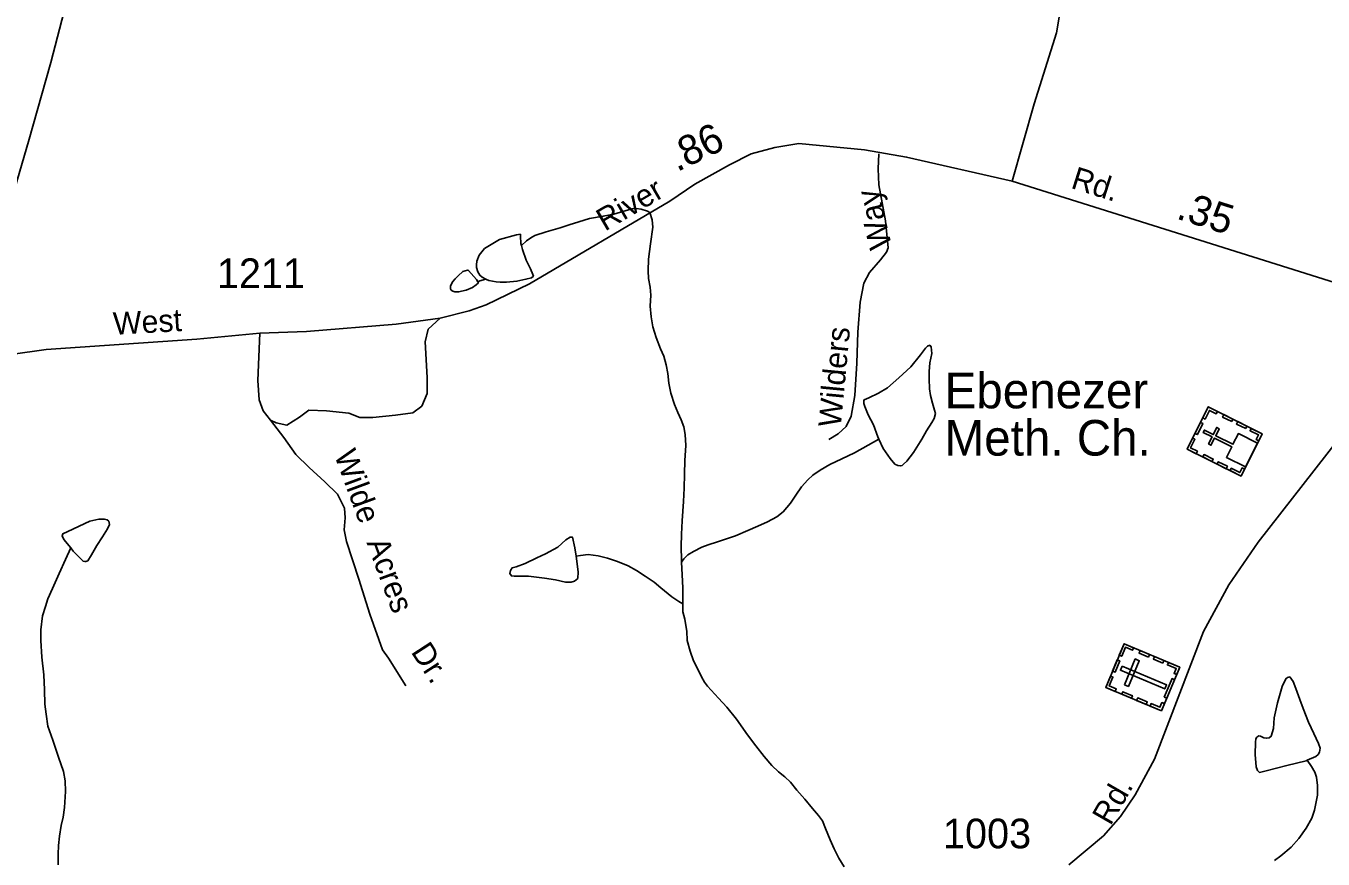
# Model space of a CAD drawing. Extents: x 2126262 to 2293712, y 749403 to 919119.
# Drawn here: x 2173628 to 2179097, y 862084 to 865595 of the extents above; entities that cross this region are included whole.
import ezdxf

# ---------------------------------------------------------------- set-up
doc = ezdxf.new("R2010")
doc.units = 0
for name, color, linetype in [('Exist Cultural Cemetery CELL', 7, 'Continuous'), ('Exist Cultural Church with Cemetery CELL', 7, 'Continuous'), ('Exist Cultural Church with Cemetery Label', 7, 'Continuous'), ('Exist Hydrographic Misc Water Feature', 7, 'Continuous'), ('Exist Road Non-System Type 51', 7, 'Continuous'), ('Exist Road Non-System Type 51 Label', 7, 'Continuous'), ('Exist Road Secondary Mileage Hundredths English Label', 7, 'Continuous'), ('Exist Road Secondary Type 51 Attributed', 7, 'Continuous'), ('Exist Road Secondary Type 51 Label', 7, 'Continuous'), ('Exist Road Secondary Type 51 Number Label', 7, 'Continuous')]:
    doc.layers.add(name, color=color, linetype=linetype)

msp = doc.modelspace()

# ---------------------------------------------------------------- linework, layer by layer
at = {"layer": 'Exist Cultural Cemetery CELL'}
for points in [[(2178180.5, 862807.3), (2178257.7, 862990.8), (2178492.4, 862892.1), (2178415.2, 862708.6)], [(2178297.7, 862974.1), (2178293.3, 862963.6), (2178263.6, 862976.1), (2178247.9, 862938.7), (2178237.6, 862943), (2178257.7, 862990.9)], [(2178360.6, 862935.2), (2178320.7, 862952), (2178325.1, 862962.5), (2178365, 862945.7)], [(2178209.2, 862875.6), (2178229.3, 862923.4), (2178239.8, 862918.9), (2178219.7, 862871.2)], [(2178259, 862818.5), (2178276.2, 862811.3), (2178321.9, 862919.8), (2178304.7, 862927.1)], [(2178421.4, 862909.6), (2178381.4, 862926.4), (2178385.8, 862936.9), (2178425.8, 862920.1)], [(2178479.5, 862861.6), (2178468.9, 862866), (2178477.5, 862886.3), (2178440.2, 862902), (2178444.5, 862912.2), (2178492.4, 862892.1)], [(2178220.4, 862790.5), (2178224.8, 862801), (2178195.1, 862813.5), (2178210.9, 862850.8), (2178200.6, 862855.2), (2178180.5, 862807.3)], [(2178249.8, 862896.4), (2178242.5, 862879.2), (2178429.4, 862800.6), (2178436.7, 862817.8)], [(2178426.9, 862766), (2178459.8, 862844.2), (2178470.3, 862839.8), (2178437.4, 862761.6)], [(2178288.7, 862761.7), (2178248.8, 862778.5), (2178253.2, 862789), (2178293.2, 862772.2)], [(2178350.7, 862735.7), (2178310.8, 862752.5), (2178315.2, 862763), (2178355.1, 862746.2)], [(2178428, 862739.1), (2178417.4, 862743.5), (2178408.8, 862723.3), (2178371.6, 862738.9), (2178367.3, 862728.7), (2178415.1, 862708.5)]]:
    msp.add_lwpolyline(points, close=True, dxfattribs=at)
at = {"layer": 'Exist Cultural Church with Cemetery CELL'}
for points in [[(2178523.3, 863811.5), (2178612.4, 863989.5), (2178840.1, 863875.7), (2178751.1, 863697.6)], [(2178651.2, 863970.2), (2178646.1, 863960.1), (2178617.3, 863974.5), (2178599.2, 863938.2), (2178589.2, 863943.2), (2178612.4, 863989.6)], [(2178711.4, 863927.3), (2178672.7, 863946.7), (2178677.8, 863956.9), (2178716.5, 863937.5)], [(2178556.5, 863877.7), (2178579.7, 863924.1), (2178589.9, 863919), (2178566.7, 863872.6)], [(2178770.3, 863736.2), (2178820.5, 863836.5), (2178739.5, 863877), (2178716.8, 863831.6), (2178643.9, 863868), (2178658.6, 863897.5), (2178648.8, 863902.5), (2178634, 863872.9), (2178596.3, 863891.9), (2178591.1, 863881.5), (2178628.9, 863862.6), (2178614.1, 863833), (2178623.9, 863828), (2178638.7, 863857.6), (2178711.6, 863821.2), (2178689.3, 863776.7)], [(2178770.4, 863897.8), (2178731.7, 863917.2), (2178736.8, 863927.4), (2178775.5, 863908)], [(2178825.3, 863846), (2178815, 863851.2), (2178824.9, 863870.9), (2178788.7, 863888.9), (2178793.7, 863898.9), (2178840.1, 863875.7)], [(2178562.1, 863792.1), (2178567.2, 863802.3), (2178538.4, 863816.7), (2178556.5, 863852.9), (2178546.6, 863857.9), (2178523.3, 863811.5)], [(2178628.4, 863758.9), (2178589.7, 863778.3), (2178594.8, 863788.5), (2178633.5, 863769.1)], [(2178688.5, 863728.9), (2178649.8, 863748.2), (2178654.9, 863758.4), (2178693.6, 863739)], [(2178765.8, 863727.2), (2178755.6, 863732.4), (2178745.7, 863712.7), (2178709.6, 863730.8), (2178704.6, 863720.8), (2178751, 863697.6)]]:
    msp.add_lwpolyline(points, close=True, dxfattribs=at)
at = {"layer": 'Exist Hydrographic Misc Water Feature'}
for points in [[(2175717, 864669.2), (2175738.8, 864689.3), (2175756.8, 864701.4), (2175772.8, 864711.5), (2175820.6, 864727.7), (2175880.4, 864744), (2175918.4, 864756.2), (2175958.4, 864768.5), (2176004.3, 864782.8), (2176062.1, 864793), (2176106, 864801.3), (2176158.1, 864817.5), (2176184.1, 864823.7), (2176200.1, 864825.8), (2176222.1, 864821.9), (2176248.1, 864814.1), (2176258, 864808.1), (2176268.2, 864778.2), (2176270.3, 864746.3), (2176260.8, 864676.1), (2176253, 864612.2), (2176251.4, 864562.1), (2176253.4, 864530.1), (2176259.8, 864494.3), (2176262.1, 864460.2), (2176260.2, 864414.2), (2176264.5, 864368.2), (2176270.9, 864326.3), (2176285, 864282.4), (2176303.3, 864234.6), (2176317.2, 864202.6), (2176327.5, 864166.7), (2176333.8, 864130.7), (2176338.1, 864088.8), (2176346.3, 864046.8), (2176362.5, 863998.9), (2176376.9, 863965), (2176390.8, 863935.1), (2176401.1, 863905.1), (2176407.2, 863873.3), (2176409.5, 863827.2), (2176405.8, 863763.2), (2176403.9, 863705.2), (2176402.5, 863647.2), (2176400.9, 863591.2), (2176395.3, 863509.2), (2176391.4, 863453.2), (2176389.8, 863401.2), (2176392.1, 863343.3), (2176392.3, 863335.3)], [(2175717, 864669.2), (2175714.8, 864677.2), (2175712.7, 864709), (2175712.5, 864717), (2175696.7, 864715), (2175624.7, 864694.6), (2175596.9, 864678.5), (2175561, 864656.2), (2175539.2, 864628.2), (2175529.2, 864604.1), (2175527.6, 864588.1), (2175527.6, 864576.1), (2175533.5, 864558.1), (2175541.7, 864544.2), (2175551.8, 864536.3), (2175566.6, 864528.1), (2175569.8, 864526.3)], [(2175569.8, 864526.3), (2175579.8, 864522.4), (2175609.8, 864516.6), (2175627.8, 864514.7), (2175653.9, 864514.9), (2175697.7, 864519.1), (2175735.9, 864527.3), (2175759.9, 864533.4), (2175767.5, 864539.5), (2175765.6, 864547.5), (2175755.6, 864571.4), (2175737.3, 864607.2), (2175721.1, 864653.2), (2175717, 864669.2)], [(2175533.7, 864516.2), (2175527.8, 864526), (2175493.5, 864563.9), (2175489.6, 864565.9), (2175469.5, 864559.8), (2175449.8, 864541.6), (2175437.7, 864529.6), (2175427.7, 864517.6), (2175418.1, 864499.5), (2175418.1, 864487.5), (2175420.1, 864481.5), (2175428.1, 864477.5), (2175436.1, 864473.5), (2175452.1, 864473.7), (2175484.1, 864481.9), (2175510.1, 864492), (2175525.7, 864504.1), (2175535.8, 864512.2), (2175533.7, 864516.2)], [(2175533.7, 864516.2), (2175541.7, 864520.2), (2175566.6, 864528.1), (2175569.8, 864526.3)], [(2177223.1, 863853.8), (2177219, 863863.7), (2177200.8, 863913.6), (2177178.6, 863955.5), (2177164.3, 863991.4), (2177160.4, 864003.5), (2177160.4, 864015.4), (2177162, 864019.5), (2177182.1, 864027.5), (2177222.1, 864047.8), (2177259.8, 864069.9), (2177307.6, 864112.1), (2177359.3, 864158.5), (2177399.1, 864208.6), (2177420.8, 864236.8), (2177428.8, 864244.8), (2177438.8, 864248.8), (2177444.8, 864243), (2177447, 864214.9), (2177439.3, 864174.9), (2177435.6, 864138.9), (2177435.6, 864106.9), (2177437.8, 864064.9), (2177442.1, 864037), (2177450.3, 864005), (2177458.3, 863975.1), (2177462.2, 863961.1), (2177456.5, 863941), (2177446.6, 863923), (2177424.7, 863888.9), (2177405, 863852.7), (2177369.3, 863796.6), (2177341.4, 863760.5), (2177327.5, 863748.4), (2177321.8, 863742.3), (2177315.8, 863740.4), (2177303.7, 863742.2), (2177291.6, 863748.2), (2177271.5, 863772.1), (2177241.4, 863813.9), (2177223.1, 863853.8)], [(2177223.1, 863853.8), (2177179.2, 863827.5), (2177121.6, 863795.2), (2177067.5, 863770.9), (2177017.9, 863746.6), (2176975.8, 863722.4), (2176946.1, 863702.2), (2176924, 863682.1), (2176898.3, 863652), (2176874.5, 863617.9), (2176850.8, 863583.8), (2176820.8, 863547.6), (2176793.1, 863525.5), (2176755, 863505.2), (2176713.4, 863487), (2176671.3, 863468.8), (2176619.5, 863446.5), (2176543.8, 863420.1), (2176503.8, 863407.9), (2176477.8, 863397.7), (2176442.1, 863379.5), (2176418.1, 863365.4), (2176402.1, 863349.3), (2176392.3, 863335.3)], [(2173816.6, 863394.8), (2173788.3, 863430.6), (2173780.3, 863446.6), (2173784.2, 863454.6), (2173804.1, 863464.8), (2173897.8, 863507.2), (2173935.7, 863515.5), (2173959.7, 863515.6), (2173969.8, 863513.7), (2173977.8, 863507.6), (2173980, 863493.8), (2173972, 863475.7), (2173950.3, 863441.5), (2173926.5, 863405.4), (2173904.8, 863365.3), (2173888.8, 863341.2), (2173880.8, 863337.1), (2173876.9, 863337.1), (2173868.9, 863339.1), (2173826.4, 863380.9), (2173816.6, 863394.8)], [(2173816.6, 863394.8), (2173794.9, 863346.8), (2173767.4, 863286.6), (2173739.5, 863224.5), (2173719.8, 863180.4), (2173710, 863148.3), (2173698.3, 863108.2), (2173690.5, 863050.3), (2173690.7, 863004.2), (2173695, 862934.2), (2173703.6, 862860.4), (2173706.1, 862796.4), (2173708.3, 862736.4), (2173712.6, 862694.4), (2173720.8, 862644.5), (2173741.1, 862584.6), (2173765.5, 862512.8), (2173785.8, 862453), (2173794, 862413), (2173794.2, 862369), (2173790.8, 862301), (2173784.8, 862260.9), (2173777, 862224.9), (2173769.2, 862180.9), (2173765.5, 862140.9), (2173763.7, 862104.9), (2173764.1, 862058.8)], [(2175948.3, 863360.7), (2175942, 863394.7), (2175931.7, 863440.7), (2175921.9, 863440.6), (2175903.8, 863428.5), (2175870, 863398.4), (2175818.1, 863370.1), (2175782.2, 863353.9), (2175732.2, 863329.6), (2175694.5, 863315.4), (2175678.5, 863311.3), (2175670.5, 863299.2), (2175668.6, 863287.2), (2175674.8, 863277.3), (2175686.9, 863275.3), (2175700.8, 863275.4), (2175746.8, 863275.6), (2175814.8, 863268), (2175860.8, 863260.4), (2175902.8, 863250.5), (2175926.8, 863250.7), (2175940.7, 863254.8), (2175954.9, 863266.8), (2175956.5, 863294.8), (2175948.3, 863360.7)], [(2175948.3, 863360.7), (2175966, 863362.9), (2175997.9, 863367), (2176040, 863361.2), (2176080.4, 863351.5), (2176122.2, 863337.8), (2176166.3, 863320), (2176202.6, 863300.2), (2176238.5, 863276.3), (2176276.8, 863250.6), (2176304.7, 863226.7), (2176351, 863189.1), (2176381, 863169.3), (2176397.4, 863159.4)], [(2176392.3, 863335.3), (2176394.5, 863281.3), (2176396.8, 863227.3), (2176397, 863167.4), (2176397.4, 863159.4)], [(2176397.4, 863159.4), (2176397.4, 863125.3), (2176405.6, 863095.4), (2176409.9, 863067.5), (2176413.8, 863043.5), (2176416, 863005.5), (2176428.3, 862959.5), (2176442.5, 862919.7), (2176460.7, 862883.8), (2176476.7, 862851.8), (2176489, 862829.9), (2176501.1, 862812), (2176547.3, 862762.3), (2176583.6, 862724.5), (2176623.8, 862672.7), (2176670.3, 862607.1), (2176704.6, 862561.2), (2176740.8, 862515.4), (2176772.8, 862477.7), (2176801.1, 862451.7), (2176827, 862430), (2176851.4, 862408.1), (2176877.6, 862374.2), (2176911.5, 862336.5), (2176943.8, 862296.6), (2176970.1, 862266.8), (2176986.1, 862244.9), (2176998.4, 862212.9), (2177018.5, 862165.1), (2177034.9, 862127.1), (2177055, 862087.2), (2177077.3, 862051.5)], [(2179030, 862500.2), (2179025.9, 862498.3), (2178944.3, 862477.8), (2178856.6, 862455.3), (2178828.5, 862449.1), (2178820.5, 862457.1), (2178814.3, 862473.1), (2178810, 862524.9), (2178811.9, 862577), (2178813.7, 862591), (2178817.6, 862597), (2178825.6, 862603.1), (2178833.6, 862601.1), (2178847.6, 862595.2), (2178857.6, 862593.2), (2178869.5, 862595.3), (2178877.5, 862601.3), (2178887.5, 862633.4), (2178891.2, 862679.4), (2178904.8, 862741.5), (2178924.4, 862811.5), (2178940.2, 862843.7), (2178946.4, 862849.6), (2178956.2, 862851.7), (2178970.4, 862831.8), (2178982.5, 862802), (2178998.9, 862756), (2179013, 862718.1), (2179035.4, 862660.3), (2179057.5, 862612.4), (2179077.8, 862570.5), (2179083.8, 862550.6), (2179082.1, 862534.6), (2179076, 862524.5), (2179066.1, 862516.4), (2179030, 862500.2)], [(2179030, 862500.2), (2179048.3, 862474.4), (2179062.2, 862450.4), (2179068.6, 862428.5), (2179072.7, 862394.5), (2179073.1, 862352.6), (2179061.2, 862290.5), (2179049.5, 862256.4), (2179025.7, 862214.3), (2178994, 862170.1), (2178962.4, 862134), (2178918.3, 862097.7), (2178892.5, 862077.6)]]:
    msp.add_lwpolyline(points, dxfattribs=at)
at = {"layer": 'Exist Road Non-System Type 51'}
for points in [[(2177263.1, 864659.3), (2177252.1, 864773.5), (2177223.6, 864924.9), (2177221.4, 864993), (2177224.3, 865056.2)], [(2177013, 863851.4), (2177052.5, 863875.5), (2177085.4, 863906.3), (2177107.3, 863950.2), (2177122.7, 864038), (2177131.4, 864174.1), (2177135.8, 864303.6), (2177144.6, 864431), (2177160, 864510), (2177184.1, 864556.1), (2177230.2, 864608.8), (2177256.5, 864641.7), (2177263.1, 864659.3)], [(2175374, 864363.5), (2175323.1, 864316.7), (2175310.5, 864263.7), (2175314.7, 864189.7), (2175318.9, 864111.5), (2175318.9, 864045.9), (2175296.6, 863992.1), (2175258.9, 863964.2), (2175186.4, 863954.4), (2175090.2, 863944.6), (2175035.8, 863944.6), (2174989.7, 863962.8), (2174895.6, 863972.6), (2174820.2, 863975.4), (2174781.2, 863946.1), (2174728.2, 863912.6), (2174683.6, 863922.4), (2174658.4, 863933.6)], [(2174658.4, 863933.6), (2174627.8, 863972.6), (2174611, 864018.7), (2174605.4, 864101.1), (2174613.8, 864299.3)], [(2174658.4, 863933.6), (2174714.9, 863861), (2174766.5, 863788.4), (2174822.3, 863734), (2174887.9, 863674), (2174941.6, 863621.6), (2174970.9, 863563), (2174973.7, 863521.1), (2174969.5, 863470.9), (2174979.2, 863422), (2175031.6, 863263.5), (2175077.6, 863115.6), (2175131.3, 862965.5), (2175156.4, 862930.6), (2175230.3, 862813.3)]]:
    msp.add_lwpolyline(points, dxfattribs=at)
at = {"layer": 'Exist Road Secondary Type 51 Attributed'}
msp.add_line((2177785.7, 864940.3), (2179561.3, 864383), dxfattribs=at)
for points in [[(2175027.7, 869728.1), (2174590.2, 869438.1), (2174428.4, 869298.5), (2174320.1, 869168.1), (2174225.3, 869034.2), (2174161.5, 868851), (2174119.6, 868658.4), (2174077.8, 868418.4), (2173966.3, 867847.3), (2173942.6, 867070.8), (2173945.1, 866829.5), (2173939.5, 866505.6), (2173928.4, 866334.3), (2173911.6, 866164), (2173867, 865951.8), (2173797.3, 865689.4), (2173733.1, 865441), (2173638.6, 865107.5), (2173543.7, 864780.9), (2173484.6, 864503.9), (2173453.9, 864342.6), (2173441.4, 864184.8)], [(2175027.7, 869728.1), (2175074.4, 869597.6), (2175153.9, 869460.8), (2175273.6, 869294.2), (2175506.5, 869016.4), (2175996.5, 868445.8), (2176129, 868276.9), (2176399.3, 867974.7), (2176777.9, 867590.3), (2177462, 866916.2), (2177576.1, 866782.8), (2177683.2, 866642.4), (2177758.5, 866491.7), (2177850.3, 866250.8), (2177924.3, 866021.9), (2177985.5, 865734.1), (2177984.1, 865632.2), (2177972.9, 865565.6), (2177878.1, 865266), (2177785.7, 864940.3)], [(2173441.4, 864184.8), (2173564.2, 864210.6), (2173712.8, 864230.9), (2174348.1, 864274.9), (2174613.8, 864299.3), (2174810.5, 864307.7), (2175189.2, 864337.7), (2175374, 864363.5), (2175496.7, 864394.2), (2175567.9, 864419.3), (2175751.3, 864508), (2176342, 864856.3), (2176448, 864927.5), (2176593.8, 865009.2), (2176685.8, 865055.2), (2176784.9, 865083.1), (2176885.9, 865099.6), (2177163.1, 865073.1), (2177341, 865042), (2177785.7, 864940.3)], [(2179301.9, 864033.5), (2178823.4, 863419.3), (2178699.3, 863239.2), (2178592.6, 863043), (2178385.5, 862504.8), (2178304.6, 862354.1), (2178243.2, 862263.3), (2178170.7, 862182.4), (2178024.9, 862060.2)]]:
    msp.add_lwpolyline(points, dxfattribs=at)

# ---------------------------------------------------------------- texts
at = {"layer": 'Exist Cultural Church with Cemetery Label'}
for s, p in [('Ebenezer', (2177500.9, 863983.2)), ('Meth. Ch.', (2177500.9, 863784))]:
    msp.add_text(s, height=150, dxfattribs=at).set_placement(p)
at = {"layer": 'Exist Road Non-System Type 51 Label'}
for s, rotation, p in [('Way', 103.511, (2177279.5, 864666.8)), ('Wilders', 84.601, (2177063.1, 863900.8)), ('Wilde', 290.2524, (2174926.4, 863788.3)), ('Acres', 290.2524, (2175063.3, 863417.3)), ('Dr.', 302.9986, (2175248.9, 862957.2))]:
    msp.add_text(s, height=95, rotation=rotation, dxfattribs=at).set_placement(p)
at = {"layer": 'Exist Road Secondary Mileage Hundredths English Label'}
for s, rotation, p in [('.86', 25.7946, (2176372.8, 864978.2)), ('.35', 342.3957, (2178473.5, 864783.9))]:
    msp.add_text(s, height=125, rotation=rotation, dxfattribs=at).set_placement(p)
at = {"layer": 'Exist Road Secondary Type 51 Label'}
for s, rotation, p in [('Rd.', 342.4908, (2178029.4, 864912.8)), ('River', 30.451, (2176069.1, 864727.6)), ('West', 3.2313, (2173998.4, 864292.6)), ('Rd.', 60.0483, (2178200.5, 862221.1))]:
    msp.add_text(s, height=95, rotation=rotation, dxfattribs=at).set_placement(p)
at = {"layer": 'Exist Road Secondary Type 51 Number Label'}
for s, p in [('1211', (2174432.9, 864490.1)), ('1003', (2177494, 862129.1))]:
    msp.add_text(s, height=125, dxfattribs=at).set_placement(p)

doc.saveas('drawing.dxf')
